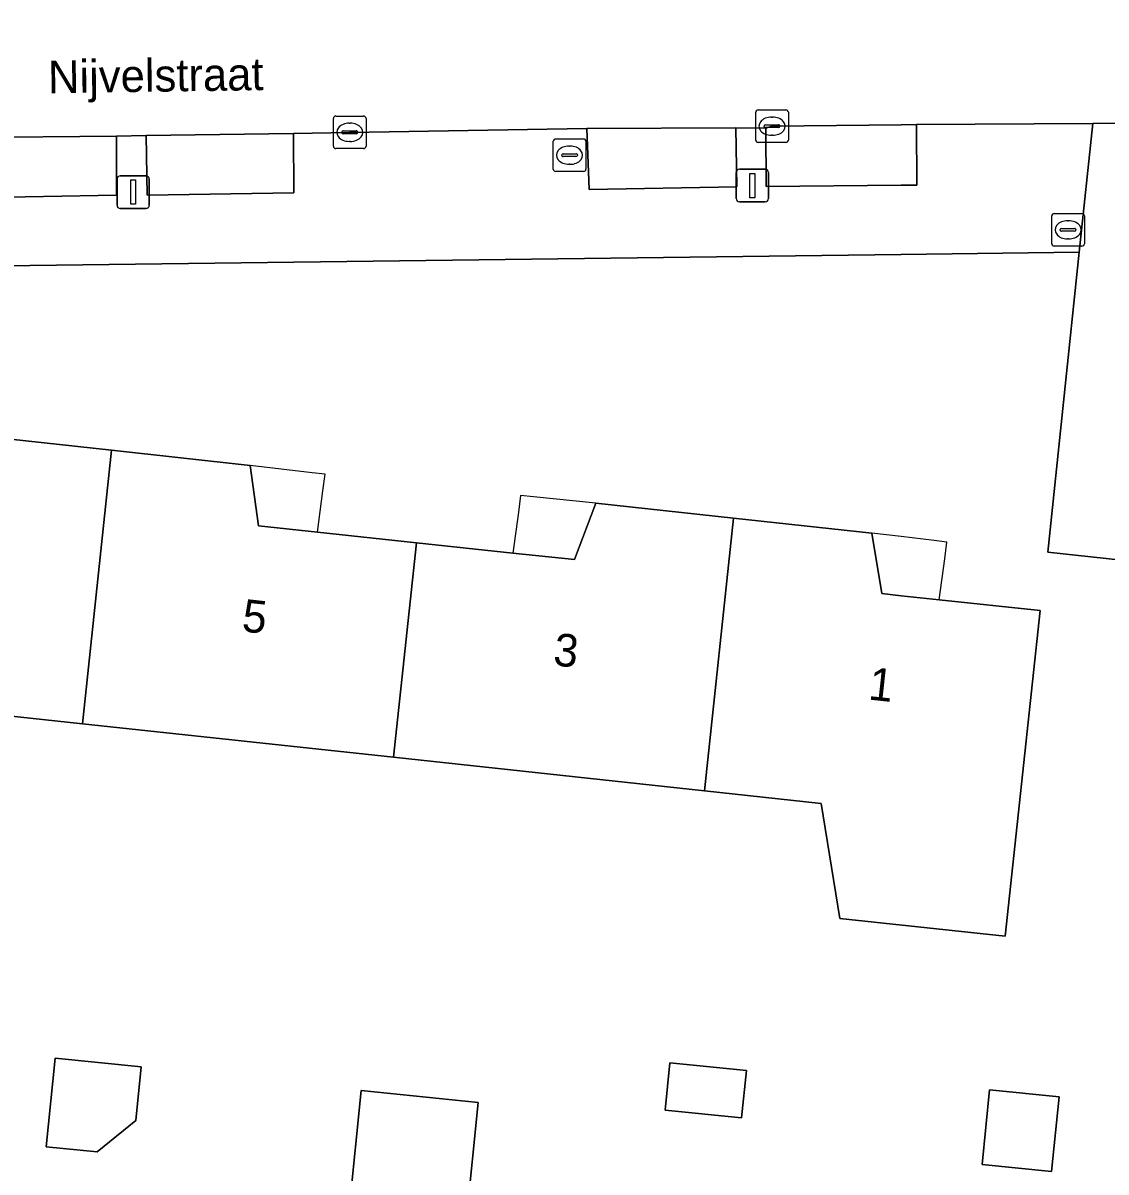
# Model space of a CAD drawing. Extents: x 160732 to 162107, y 387428 to 388479.
# Drawn here: x 161973.06 to 162006.29, y 387937.04 to 387972.3 of the extents above; entities that cross this region are included whole.
import ezdxf

# ---------------------------------------------------------------- set-up
doc = ezdxf.new("R2010")
doc.units = 0
for name, color, linetype in [('IMGEO_Brandkraan', 7, 'Continuous'), ('IMGEO_Erf', 7, 'Continuous'), ('IMGEO_Kolk', 7, 'Continuous'), ('IMGEO_Lichtmast', 7, 'Continuous'), ('IMGEO_Muur', 7, 'Continuous'), ('IMGEO_Openbare_ruimte_label', 7, 'Continuous'), ('IMGEO_Pand', 7, 'Continuous'), ('IMGEO_Pand_nummerreeks', 7, 'Continuous'), ('IMGEO_Pand_overbouw', 7, 'Continuous'), ('IMGEO_Parkeervlak_open', 7, 'Continuous'), ('IMGEO_Rijbaan_lokaal_open', 7, 'Continuous'), ('IMGEO_Rioolput', 7, 'Continuous'), ('IMGEO_Voetpad_open', 7, 'Continuous')]:
    doc.layers.add(name, color=color, linetype=linetype)

msp = doc.modelspace()

# ---------------------------------------------------------------- linework, layer by layer
at = {"layer": 'IMGEO_Brandkraan'}
for p, q in [((162004.626, 387965.523), (162004.626, 387966.375)), ((162004.701, 387966.449), (162005.553, 387966.449)), ((162005.114, 387966.229), (162005.139, 387966.229)), ((162005.627, 387966.375), (162005.627, 387965.523)), ((162004.885, 387965.943), (162004.885, 387965.955)), ((162005.323, 387965.906), (162004.925, 387965.906)), ((162004.928, 387965.992), (162005.326, 387965.992)), ((162005.369, 387965.955), (162005.369, 387965.943)), ((162005.137, 387965.669), (162005.112, 387965.669)), ((162005.553, 387965.449), (162004.701, 387965.449))]:
    msp.add_line(p, q, dxfattribs=at)
for points in [[(162004.626, 387965.523), (162004.626, 387966.375)], [(162004.701, 387966.449), (162005.553, 387966.449)], [(162005.627, 387966.375), (162005.627, 387965.523)], [(162005.553, 387965.449), (162004.701, 387965.449)]]:
    msp.add_lwpolyline(points, dxfattribs=at)
for centre, radius, start, end in [((162004.703, 387966.373), 0.0765, 91.552, 178.448), ((162004.703, 387966.373), 0.0765, 91.552, 178.448), ((162005.551, 387966.373), 0.0765, 1.552, 88.448), ((162005.551, 387966.373), 0.0765, 1.552, 88.448), ((162004.925, 387965.952), 0.0403, 85.8775, 175.7526), ((162004.922, 387965.942), 0.0366, 178.938, 274.7102), ((162005.326, 387965.949), 0.043, 264.8664, 352.4533), ((162005.33, 387965.954), 0.0386, 1.7309, 96.639), ((162004.703, 387965.525), 0.0765, 181.552, 268.448), ((162004.703, 387965.525), 0.0765, 181.552, 268.448), ((162005.551, 387965.525), 0.0765, 271.552, 358.448), ((162005.551, 387965.525), 0.0765, 271.552, 358.448)]:
    msp.add_arc(centre, radius, start, end, dxfattribs=at)
for centre, major_axis, ratio, start_param, end_param in [((162005.113, 387965.949), (-0.387, 0.002), 0.722429, 4.712389, 7.853982), ((162005.138, 387965.949), (-0.39, 0.002), 0.717154, 1.570796, 4.712389)]:
    msp.add_ellipse(centre, major_axis=major_axis, ratio=ratio, start_param=start_param, end_param=end_param, dxfattribs=at)
at = {"layer": 'IMGEO_Erf'}
for points in [[(162013.285, 387935.817), (162013.562, 387938.392), (162013.58, 387938.56), (162012.386, 387938.689), (162012.957, 387943.998), (162014.151, 387943.87), (162014.429, 387946.455), (162014.447, 387946.623), (162013.253, 387946.752), (162013.29, 387947.091), (162013.825, 387952.062), (162015.019, 387951.934), (162015.334, 387954.885), (162004.5, 387956.054), (162005.468, 387965.263), (162000, 387965.189), (161947.346, 387964.529)], [(161971.538, 387959.647), (161975.77, 387959.186), (161980.03, 387958.721), (161980.289, 387956.865), (161982.094, 387956.672), (161985.134, 387956.348), (161988.091, 387956.033), (161989.98, 387955.831), (161990.632, 387957.566), (161994.861, 387957.107), (161999.106, 387956.646), (161999.409, 387954.786), (162000, 387954.722), (162001.173, 387954.596), (162004.266, 387954.264), (162003.561, 387947.702), (162003.193, 387944.274), (161998.127, 387944.82), (161997.555, 387948.35), (161993.97, 387948.736), (161984.429, 387949.765), (161974.887, 387950.795), (161968.346, 387951.5)]]:
    msp.add_lwpolyline(points, dxfattribs=at)
for points in [[(161975.338, 387937.658), (161973.771, 387937.818), (161974.048, 387940.532), (161976.687, 387940.263), (161976.519, 387938.624)], [(161995.11, 387938.7), (161992.762, 387938.939), (161992.91, 387940.395), (161995.258, 387940.155)], [(161986.668, 387935.618), (161983.076, 387935.984), (161983.438, 387939.537), (161987.03, 387939.171)], [(162004.616, 387937.058), (162002.486, 387937.275), (162002.72, 387939.565), (162004.849, 387939.348)]]:
    msp.add_lwpolyline(points, close=True, dxfattribs=at)
at = {"layer": 'IMGEO_Kolk'}
for p, q in [((161982.659, 387969.441), (161983.511, 387969.441)), ((161995.542, 387968.703), (161995.542, 387969.555)), ((161995.617, 387969.629), (161996.469, 387969.629)), ((161996.03, 387969.409), (161996.055, 387969.409)), ((161996.543, 387969.555), (161996.543, 387968.703)), ((161982.584, 387968.515), (161982.584, 387969.367)), ((161983.072, 387969.221), (161983.097, 387969.221)), ((161983.585, 387969.367), (161983.585, 387968.515)), ((161995.801, 387969.123), (161995.801, 387969.135)), ((161996.239, 387969.086), (161995.841, 387969.086)), ((161995.844, 387969.172), (161996.242, 387969.172)), ((161996.285, 387969.135), (161996.285, 387969.123)), ((161982.843, 387968.935), (161982.843, 387968.947)), ((161983.281, 387968.898), (161982.883, 387968.898)), ((161982.886, 387968.984), (161983.284, 387968.984)), ((161983.327, 387968.947), (161983.327, 387968.935)), ((161996.053, 387968.849), (161996.028, 387968.849)), ((161983.511, 387968.441), (161982.659, 387968.441)), ((161983.095, 387968.661), (161983.07, 387968.661)), ((161996.469, 387968.629), (161995.617, 387968.629))]:
    msp.add_line(p, q, dxfattribs=at)
for points in [[(161982.659, 387969.441), (161983.511, 387969.441)], [(161995.542, 387968.703), (161995.542, 387969.555)], [(161995.617, 387969.629), (161996.469, 387969.629)], [(161996.543, 387969.555), (161996.543, 387968.703)], [(161982.584, 387968.515), (161982.584, 387969.367)], [(161983.585, 387969.367), (161983.585, 387968.515)], [(161983.511, 387968.441), (161982.659, 387968.441)], [(161996.469, 387968.629), (161995.617, 387968.629)]]:
    msp.add_lwpolyline(points, dxfattribs=at)
for centre, radius, start, end in [((161982.661, 387969.365), 0.0765, 91.552, 178.448), ((161982.661, 387969.365), 0.0765, 91.552, 178.448), ((161983.509, 387969.365), 0.0765, 1.552, 88.448), ((161983.509, 387969.365), 0.0765, 1.552, 88.448), ((161995.619, 387969.553), 0.0765, 91.552, 178.448), ((161995.619, 387969.553), 0.0765, 91.552, 178.448), ((161996.467, 387969.553), 0.0765, 1.552, 88.448), ((161996.467, 387969.553), 0.0765, 1.552, 88.448), ((161995.841, 387969.132), 0.0403, 85.8775, 175.7526), ((161995.838, 387969.122), 0.0366, 178.938, 274.7102), ((161996.242, 387969.129), 0.043, 264.8664, 352.4533), ((161996.246, 387969.134), 0.0386, 1.7309, 96.639), ((161982.883, 387968.944), 0.0403, 85.8775, 175.7526), ((161982.88, 387968.934), 0.0366, 178.938, 274.7102), ((161983.284, 387968.941), 0.043, 264.8664, 352.4533), ((161983.288, 387968.946), 0.0386, 1.7309, 96.639), ((161995.619, 387968.705), 0.0765, 181.552, 268.448), ((161995.619, 387968.705), 0.0765, 181.552, 268.448), ((161996.467, 387968.705), 0.0765, 271.552, 358.448), ((161996.467, 387968.705), 0.0765, 271.552, 358.448), ((161982.661, 387968.517), 0.0765, 181.552, 268.448), ((161982.661, 387968.517), 0.0765, 181.552, 268.448), ((161983.509, 387968.517), 0.0765, 271.552, 358.448), ((161983.509, 387968.517), 0.0765, 271.552, 358.448)]:
    msp.add_arc(centre, radius, start, end, dxfattribs=at)
for centre, major_axis, ratio, start_param, end_param in [((161996.029, 387969.129), (-0.387, 0.002), 0.722429, 4.712389, 7.853982), ((161996.054, 387969.129), (-0.39, 0.002), 0.717154, 1.570796, 4.712389), ((161983.071, 387968.941), (-0.387, 0.002), 0.722429, 4.712389, 7.853982), ((161983.096, 387968.941), (-0.39, 0.002), 0.717154, 1.570796, 4.712389)]:
    msp.add_ellipse(centre, major_axis=major_axis, ratio=ratio, start_param=start_param, end_param=end_param, dxfattribs=at)
at = {"layer": 'IMGEO_Lichtmast'}
for p, q in [((161994.944, 387966.907), (161994.944, 387967.707)), ((161994.944, 387967.707), (161994.944, 387966.907)), ((161995.044, 387967.807), (161995.834, 387967.807)), ((161995.834, 387967.807), (161995.044, 387967.807)), ((161995.934, 387967.707), (161995.934, 387966.907)), ((161995.934, 387966.907), (161995.934, 387967.707)), ((161975.944, 387966.708), (161975.944, 387967.508)), ((161975.944, 387967.508), (161975.944, 387966.708)), ((161976.044, 387967.608), (161976.834, 387967.608)), ((161976.834, 387967.608), (161976.044, 387967.608)), ((161976.934, 387967.508), (161976.934, 387966.708)), ((161976.934, 387966.708), (161976.934, 387967.508)), ((161976.834, 387966.608), (161976.044, 387966.608)), ((161976.044, 387966.608), (161976.834, 387966.608)), ((161995.834, 387966.807), (161995.044, 387966.807)), ((161995.044, 387966.807), (161995.834, 387966.807))]:
    msp.add_line(p, q, dxfattribs=at)
for points in [[(161995.364, 387967.682), (161995.514, 387967.682), (161995.514, 387966.932), (161995.364, 387966.932), (161995.364, 387967.682)], [(161976.364, 387967.483), (161976.514, 387967.483), (161976.514, 387966.733), (161976.364, 387966.733), (161976.364, 387967.483)]]:
    msp.add_lwpolyline(points, dxfattribs=at)
for centre, start, end in [((161995.044, 387967.707), 90, 180), ((161995.044, 387967.707), 90, 180), ((161995.834, 387967.707), 0, 90), ((161995.834, 387967.707), 360, 90), ((161976.044, 387967.508), 90, 180), ((161976.044, 387967.508), 90, 180), ((161976.834, 387967.508), 0, 90), ((161976.834, 387967.508), 360, 90), ((161976.044, 387966.708), 180, 270), ((161976.044, 387966.708), 180, 270), ((161976.834, 387966.708), 270, 0), ((161976.834, 387966.708), 270, 0), ((161995.044, 387966.907), 180, 270), ((161995.044, 387966.907), 180, 270), ((161995.834, 387966.907), 270, 0), ((161995.834, 387966.907), 270, 0)]:
    msp.add_arc(centre, 0.1, start, end, dxfattribs=at)
at = {"layer": 'IMGEO_Muur'}
msp.add_lwpolyline([(162004.5, 387956.054), (162015.334, 387954.885)], dxfattribs=at)
at = {"layer": 'IMGEO_Pand'}
for points in [[(161975.77, 387959.186), (161971.538, 387959.647), (161970.928, 387957.808), (161968.99, 387958.03), (161966.063, 387958.365), (161965.336, 387951.825), (161964.997, 387948.597), (161967.987, 387948.274), (161968.346, 387951.5), (161974.887, 387950.795)], [(161985.134, 387956.348), (161982.094, 387956.672), (161980.289, 387956.865), (161980.03, 387958.721), (161975.77, 387959.186), (161974.887, 387950.795), (161984.429, 387949.765)], [(161984.429, 387949.765), (161993.97, 387948.736), (161994.861, 387957.107), (161990.632, 387957.566), (161989.98, 387955.831), (161988.091, 387956.033), (161985.134, 387956.348)], [(161997.555, 387948.35), (161998.127, 387944.82), (162003.193, 387944.274), (162003.561, 387947.702), (162004.266, 387954.264), (162001.173, 387954.596), (162000, 387954.722), (161999.409, 387954.786), (161999.106, 387956.646), (161994.861, 387957.107), (161993.97, 387948.736)], [(161973.771, 387937.818), (161975.338, 387937.658), (161976.519, 387938.624), (161976.687, 387940.263), (161974.048, 387940.532)], [(161995.11, 387938.7), (161995.258, 387940.155), (161992.91, 387940.395), (161992.762, 387938.939)], [(161987.03, 387939.171), (161983.438, 387939.537), (161983.076, 387935.984), (161986.668, 387935.618)], [(162004.849, 387939.348), (162002.72, 387939.565), (162002.486, 387937.275), (162004.616, 387937.058)]]:
    msp.add_lwpolyline(points, close=True, dxfattribs=at)
at = {"layer": 'IMGEO_Pand_overbouw'}
for points in [[(161982.094, 387956.672), (161982.263, 387957.938), (161982.331, 387958.449), (161981.937, 387958.492), (161980.03, 387958.721), (161980.289, 387956.865)], [(161988.091, 387956.033), (161989.98, 387955.831), (161990.632, 387957.566), (161988.721, 387957.756), (161988.327, 387957.799), (161988.259, 387957.288)], [(161999.106, 387956.646), (161999.409, 387954.786), (162000, 387954.722), (162001.173, 387954.596), (162001.342, 387955.858), (162001.41, 387956.369), (162001.016, 387956.412), (162000, 387956.536)]]:
    msp.add_lwpolyline(points, close=True, dxfattribs=at)
at = {"layer": 'IMGEO_Parkeervlak_open'}
for points in [[(161990.364, 387969.053), (161990.431, 387967.189), (161994.965, 387967.263), (161994.936, 387969.077)], [(161995.849, 387969.069), (161995.863, 387967.277), (162000, 387967.317), (162000.486, 387967.322), (162000.473, 387969.177), (162000, 387969.172), (161996.039, 387969.128)], [(161975.925, 387968.822), (161971.409, 387968.783), (161971.441, 387966.935), (161975.924, 387967.012)], [(161981.363, 387968.906), (161976.842, 387968.84), (161976.866, 387967.017), (161981.371, 387967.087)]]:
    msp.add_lwpolyline(points, close=True, dxfattribs=at)
at = {"layer": 'IMGEO_Rijbaan_lokaal_open'}
msp.add_lwpolyline([(161971.409, 387968.783), (161975.925, 387968.822), (161976.842, 387968.84), (161981.363, 387968.906), (161983.081, 387968.94), (161990.364, 387969.053), (161994.936, 387969.077), (161995.849, 387969.069), (161996.039, 387969.128), (162000, 387969.172), (162000.473, 387969.177), (162005.883, 387969.212), (162011.47, 387969.249), (162023.954, 387969.342), (162029.962, 387969.375), (162030.43, 387973.694), (162012.32, 387973.612), (162004.14, 387973.533), (162000, 387973.488), (161972.806, 387973.24)], dxfattribs=at)
at = {"layer": 'IMGEO_Rioolput'}
for p, q in [((161989.405, 387968.739), (161990.257, 387968.739)), ((161989.33, 387967.813), (161989.33, 387968.665)), ((161989.818, 387968.519), (161989.843, 387968.519)), ((161990.331, 387968.665), (161990.331, 387967.813)), ((161989.589, 387968.233), (161989.589, 387968.245)), ((161990.027, 387968.196), (161989.629, 387968.196)), ((161989.632, 387968.282), (161990.03, 387968.282)), ((161990.073, 387968.245), (161990.073, 387968.233)), ((161990.257, 387967.739), (161989.405, 387967.739)), ((161989.841, 387967.959), (161989.816, 387967.959))]:
    msp.add_line(p, q, dxfattribs=at)
for points in [[(161989.405, 387968.739), (161990.257, 387968.739)], [(161989.33, 387967.813), (161989.33, 387968.665)], [(161990.331, 387968.665), (161990.331, 387967.813)], [(161990.257, 387967.739), (161989.405, 387967.739)]]:
    msp.add_lwpolyline(points, dxfattribs=at)
for centre, radius, start, end in [((161989.407, 387968.663), 0.0765, 91.552, 178.448), ((161989.407, 387968.663), 0.0765, 91.552, 178.448), ((161990.255, 387968.663), 0.0765, 1.552, 88.448), ((161990.255, 387968.663), 0.0765, 1.552, 88.448), ((161989.629, 387968.242), 0.0403, 85.8775, 175.7526), ((161989.626, 387968.232), 0.0366, 178.938, 274.7102), ((161990.03, 387968.239), 0.043, 264.8664, 352.4533), ((161990.034, 387968.244), 0.0386, 1.7309, 96.639), ((161989.407, 387967.815), 0.0765, 181.552, 268.448), ((161989.407, 387967.815), 0.0765, 181.552, 268.448), ((161990.255, 387967.815), 0.0765, 271.552, 358.448), ((161990.255, 387967.815), 0.0765, 271.552, 358.448)]:
    msp.add_arc(centre, radius, start, end, dxfattribs=at)
for centre, major_axis, ratio, start_param, end_param in [((161989.817, 387968.239), (-0.387, 0.002), 0.722429, 4.712389, 7.853982), ((161989.842, 387968.239), (-0.39, 0.002), 0.717154, 1.570796, 4.712389)]:
    msp.add_ellipse(centre, major_axis=major_axis, ratio=ratio, start_param=start_param, end_param=end_param, dxfattribs=at)
at = {"layer": 'IMGEO_Voetpad_open'}
for points in [[(161947.346, 387964.529), (162000, 387965.189), (162005.468, 387965.263), (162005.883, 387969.212), (162000.473, 387969.177), (162000.486, 387967.322), (162000, 387967.317), (161995.863, 387967.277), (161995.849, 387969.069), (161994.936, 387969.077), (161994.965, 387967.263), (161990.431, 387967.189), (161990.364, 387969.053), (161983.081, 387968.94), (161981.363, 387968.906), (161981.371, 387967.087), (161976.866, 387967.017), (161976.842, 387968.84), (161975.925, 387968.822), (161975.924, 387967.012), (161971.441, 387966.935)], [(162011.47, 387969.249), (162005.883, 387969.212), (162005.468, 387965.263), (162004.5, 387956.054), (162015.334, 387954.885)]]:
    msp.add_lwpolyline(points, dxfattribs=at)

# ---------------------------------------------------------------- texts
at = {"layer": 'IMGEO_Openbare_ruimte_label'}
msp.add_text('Nijvelstraat', height=1, rotation=0.8594, dxfattribs=at).set_placement((161973.833, 387970.137))
at = {"layer": 'IMGEO_Pand_nummerreeks'}
for s, p in [('5', (161979.749, 387953.631)), ('3', (161989.304, 387952.592)), ('1', (161998.973, 387951.541))]:
    msp.add_text(s, height=1, rotation=353.792, dxfattribs=at).set_placement(p)

doc.saveas('drawing.dxf')
